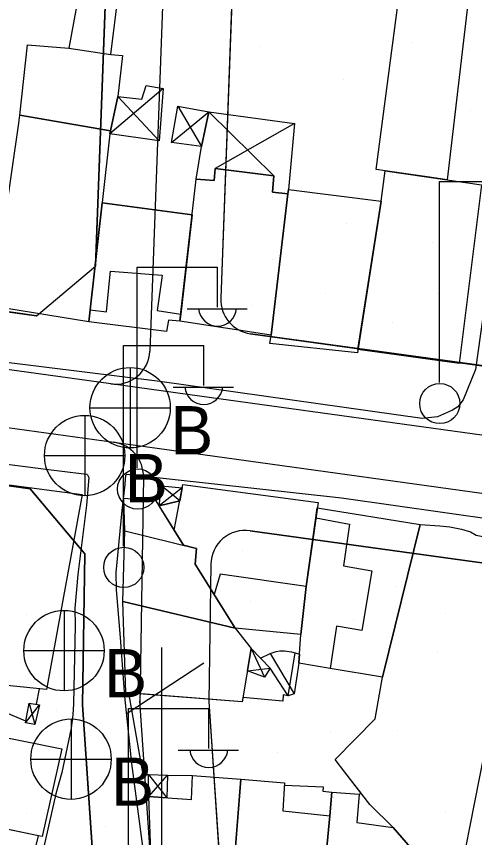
# Model space of a CAD drawing. Extents: x 417997 to 421451, y 4451742 to 4455216.
# Drawn here: x 419904.2 to 419944.2, y 4452298.1 to 4452369.6 of the extents above; entities that cross this region are included whole.
import ezdxf

# ---------------------------------------------------------------- set-up
doc = ezdxf.new("R2010")
doc.units = 0
for name, color, linetype in [('ADA', 7, 'Continuous'), ('ADAKENARI', 7, 'Continuous'), ('B_Mesken', 7, 'Continuous'), ('B_Sundurma', 7, 'Continuous'), ('B_Teras', 7, 'Continuous'), ('Default', 7, 'Continuous'), ('KALDIRIM', 7, 'Continuous'), ('PL_AYA_PARK_DINLENME', 7, 'Continuous'), ('PL_REKRASYON', 7, 'Continuous'), ('PL_TİCK', 7, 'Continuous'), ('S_Elektrik_Diregi', 7, 'Continuous'), ('S_Rogar_Kapagi_Buski', 7, 'Continuous'), ('S_Telefon_Diregi', 7, 'Continuous'), ('Sinir_Duvar_tek_tarafa_ait', 7, 'Continuous'), ('TR_PARKALANI', 7, 'Continuous'), ('TR_TİCK', 7, 'Continuous'), ('Yol_Sose', 7, 'Continuous')]:
    doc.layers.add(name, color=color, linetype=linetype)

# ---------------------------------------------------------------- blocks, each defined once
blk = doc.blocks.new('POINT_DISPLAY')
at = {"layer": 'Default'}
blk.add_line((0, 0), (0, 0), dxfattribs=at)

msp = doc.modelspace()

# ---------------------------------------------------------------- linework, layer by layer
at = {"layer": 'ADA'}
for p, q in [((419915.721, 4452471.309), (419911.13, 4452347.859)), ((419915.721, 4452471.309), (419911.13, 4452347.859)), ((419905.991, 4452343.547), (419911.13, 4452347.859)), ((419905.991, 4452343.547), (419911.13, 4452347.859)), ((419905.43, 4452328.482), (419910.197, 4452322.801)), ((419905.43, 4452328.482), (419910.197, 4452322.801)), ((419910.197, 4452322.801), (419909.984, 4452309.653)), ((419910.197, 4452322.801), (419909.984, 4452309.653)), ((419909.984, 4452309.653), (419912.105, 4452278.403)), ((419909.984, 4452309.653), (419912.105, 4452278.403))]:
    msp.add_line(p, q, dxfattribs=at)
at = {"layer": 'ADAKENARI'}
for p, q in [((419926.714, 4452470.9), (419922.033, 4452345.065)), ((419926.714, 4452470.9), (419922.033, 4452345.065)), ((419905.991, 4452343.547), (419824.841, 4452354.764)), ((419905.991, 4452343.547), (419824.841, 4452354.764)), ((419973.556, 4452335.217), (419924.62, 4452341.981)), ((419973.556, 4452335.217), (419924.62, 4452341.981)), ((419900.124, 4452329.216), (419905.43, 4452328.482)), ((419900.124, 4452329.216), (419905.43, 4452328.482)), ((419924.595, 4452324.823), (419974.231, 4452317.962)), ((419924.595, 4452324.823), (419974.231, 4452317.962)), ((419921.184, 4452321.9), (419920.99, 4452309.936)), ((419921.184, 4452321.9), (419920.99, 4452309.936)), ((419920.99, 4452309.936), (419923.08, 4452279.148)), ((419920.99, 4452309.936), (419923.08, 4452279.148))]:
    msp.add_line(p, q, dxfattribs=at)
for centre, start, end in [((419925.031, 4452344.953), 177.86984, 262.13027), ((419925.031, 4452344.953), 177.86984, 262.13027), ((419924.184, 4452321.852), 82.13006, 179.06859), ((419924.184, 4452321.852), 82.13006, 179.06859)]:
    msp.add_arc(centre, 3, start, end, dxfattribs=at)
at = {"layer": 'B_Mesken'}
for points in [[(419913.476, 4452366.208), (419913.059, 4452362.631), (419912.442, 4452359.654), (419904.525, 4452361.01), (419905.213, 4452367.144), (419908.804, 4452366.858), (419912.475, 4452366.302)], [(419910.535, 4452343.018), (419902.132, 4452344.369), (419904.447, 4452360.313), (419904.525, 4452361.01), (419912.442, 4452359.654), (419912.386, 4452359.382)], [(419918.476, 4452343.066), (419919.894, 4452355.423), (419921.457, 4452355.324), (419921.554, 4452356.373), (419926.663, 4452355.741), (419926.56, 4452354.317), (419927.881, 4452354.156), (419926.422, 4452341.852)], [(419936.013, 4452353.531), (419936.361, 4452356.15), (419941.774, 4452355.38), (419944.745, 4452354.954), (419942.822, 4452339.38), (419933.986, 4452340.602)], [(419927.881, 4452354.156), (419927.929, 4452354.548), (419936.013, 4452353.531), (419933.942, 4452340.325), (419926.305, 4452341.132), (419926.422, 4452341.852)], [(419918.476, 4452343.066), (419917.495, 4452343.159), (419917.305, 4452342.159), (419910.535, 4452343.018), (419910.654, 4452344.071), (419911.707, 4452353.375), (419919.537, 4452352.317), (419918.548, 4452343.694)], [(419902.229, 4452328.995), (419909.954, 4452327.976), (419906.845, 4452310.981), (419893.287, 4452312.348), (419893.466, 4452313.54), (419892.993, 4452313.594), (419893.439, 4452316.917), (419895.253, 4452330.434), (419902.295, 4452329.502)], [(419929.475, 4452319.956), (419929.026, 4452315.789), (419923.298, 4452316.323), (419921.463, 4452319.256), (419919.799, 4452321.914), (419919.927, 4452323.282), (419918.798, 4452323.559), (419917.989, 4452324.856), (419916.667, 4452326.975), (419918.472, 4452327.411), (419918.742, 4452328.837), (419930.518, 4452327.287)], [(419913.672, 4452324.816), (419913.591, 4452327.658), (419916.386, 4452327.426), (419918.798, 4452323.559), (419919.927, 4452323.282), (419919.799, 4452321.914), (419923.298, 4452316.323), (419913.514, 4452318.663)], [(419930.449, 4452326.808), (419939.424, 4452325.354), (419936.117, 4452312.075), (419931.562, 4452312.811), (419928.829, 4452313.285), (419929.026, 4452315.789), (419929.475, 4452319.956), (419930.327, 4452325.948)], [(419939.424, 4452325.354), (419941.121, 4452325.245), (419941.999, 4452325.172), (419943.003, 4452324.954), (419943.793, 4452324.727), (419944.299, 4452324.44), (419948.562, 4452323.55), (419942.563, 4452293.076), (419939.331, 4452296.35), (419937.073, 4452298.97), (419935.027, 4452300.981), (419932.849, 4452303.798), (419932.01, 4452304.901), (419935.491, 4452308.439), (419936.117, 4452312.075)], [(419923.298, 4452316.323), (419924.701, 4452314.564), (419923.909, 4452309.916), (419913.771, 4452310.707), (419913.514, 4452318.663)], [(419927.921, 4452310.451), (419927.484, 4452310.53), (419927.45, 4452309.972), (419923.974, 4452310.299), (419923.909, 4452309.916), (419914.012, 4452310.688), (419915.246, 4452303.599), (419915.733, 4452303.578), (419917.405, 4452303.519), (419919.571, 4452303.491), (419923.786, 4452303.169), (419927.596, 4452302.877), (419927.584, 4452302.656), (419930.972, 4452302.515), (419930.946, 4452302.147), (419931.716, 4452302.062), (419934.109, 4452301.869), (419934.259, 4452301.974), (419932.849, 4452303.798), (419932.01, 4452304.901), (419935.491, 4452308.439), (419936.117, 4452312.075), (419931.562, 4452312.811), (419928.829, 4452313.285), (419928.429, 4452310.607)], [(419906.164, 4452298.259), (419899.5, 4452299.644), (419900.951, 4452307.29), (419908.191, 4452305.819), (419906.485, 4452298.177)], [(419923.152, 4452295.121), (419916.688, 4452295.631), (419915.954, 4452296.837), (419915.784, 4452301.664), (419919.479, 4452301.404), (419919.571, 4452303.491), (419923.786, 4452303.169)], [(419927.584, 4452302.656), (419930.972, 4452302.515), (419930.946, 4452302.147), (419931.716, 4452302.062), (419931.533, 4452299.989), (419930.96, 4452293.892), (419923.118, 4452294.684), (419923.786, 4452303.169), (419927.596, 4452302.877)], [(419930.96, 4452293.892), (419931.533, 4452299.989), (419931.716, 4452302.062), (419934.109, 4452301.869), (419933.908, 4452299.403), (419937.073, 4452298.97), (419939.331, 4452296.35), (419942.563, 4452293.076), (419942.08, 4452292.154), (419938.357, 4452292.656), (419930.958, 4452293.656)], [(419893.991, 4452292.719), (419904.277, 4452290.582), (419906.164, 4452298.259), (419895.816, 4452300.409)]]:
    msp.add_lwpolyline(points, close=True, dxfattribs=at)
at = {"layer": 'B_Sundurma'}
for p, q in [((419917.03, 4452363.336), (419912.386, 4452359.382)), ((419916.682, 4452358.785), (419913.059, 4452362.631)), ((419918.289, 4452361.788), (419920.356, 4452358.275)), ((419917.744, 4452358.638), (419920.991, 4452361.309)), ((419920.991, 4452361.309), (419926.663, 4452355.741)), ((419928.47, 4452360.278), (419921.554, 4452356.373)), ((419918.472, 4452327.411), (419916.885, 4452328.727)), ((419918.689, 4452328.556), (419916.667, 4452326.975)), ((419924.701, 4452314.564), (419925.837, 4452312.054)), ((419926.357, 4452314.125), (419928.429, 4452310.607)), ((419927.921, 4452310.451), (419928.533, 4452314.198)), ((419924.371, 4452312.632), (419926.333, 4452312.856)), ((419905.021, 4452308.098), (419906.252, 4452309.655)), ((419905.352, 4452309.812), (419905.849, 4452307.941)), ((419915.733, 4452303.578), (419917.35, 4452301.554)), ((419915.784, 4452301.664), (419917.405, 4452303.519))]:
    msp.add_line(p, q, dxfattribs=at)
for points in [[(419917.03, 4452363.336), (419916.682, 4452358.785), (419912.386, 4452359.382), (419913.059, 4452362.631), (419915.168, 4452362.405), (419915.55, 4452363.58)], [(419917.744, 4452358.638), (419918.289, 4452361.788), (419920.991, 4452361.309), (419920.356, 4452358.275)], [(419920.991, 4452361.309), (419928.47, 4452360.278), (419927.929, 4452354.548), (419927.881, 4452354.156), (419926.56, 4452354.317), (419926.663, 4452355.741), (419921.554, 4452356.373), (419921.457, 4452355.324), (419919.894, 4452355.423), (419920.356, 4452358.275)], [(419918.689, 4452328.556), (419918.472, 4452327.411), (419916.667, 4452326.975), (419916.885, 4452328.727)], [(419924.701, 4452314.564), (419926.333, 4452312.856), (419925.837, 4452312.054), (419924.371, 4452312.632)], [(419925.513, 4452313.714), (419926.357, 4452314.125), (419926.881, 4452314.294), (419927.18, 4452314.359), (419927.593, 4452314.348), (419928.201, 4452314.275), (419928.533, 4452314.198), (419928.891, 4452314.075), (419928.829, 4452313.285), (419928.429, 4452310.607), (419927.921, 4452310.451), (419926.333, 4452312.856)], [(419905.021, 4452308.098), (419905.352, 4452309.812), (419906.252, 4452309.655), (419905.849, 4452307.941)], [(419915.784, 4452301.664), (419915.733, 4452303.578), (419917.405, 4452303.519), (419917.35, 4452301.554)]]:
    msp.add_lwpolyline(points, close=True, dxfattribs=at)
at = {"layer": 'B_Teras'}
for points in [[(419908.804, 4452366.858), (419912.475, 4452366.302), (419913.364, 4452373.544), (419910.152, 4452374.138)], [(419936.361, 4452356.15), (419935.586, 4452356.271), (419937.794, 4452373.068), (419943.739, 4452372.238), (419941.774, 4452355.38), (419940.029, 4452355.63)], [(419912.37, 4452346.88), (419912.422, 4452347.418), (419916.924, 4452347.063), (419916.892, 4452346.832), (419916.5, 4452343.985), (419918.548, 4452343.694), (419918.905, 4452346.81), (419919.537, 4452352.317), (419911.707, 4452353.375), (419910.974, 4452346.894), (419910.654, 4452344.071), (419912.081, 4452343.897)], [(419917.989, 4452324.856), (419918.742, 4452328.837), (419930.518, 4452327.287), (419929.475, 4452319.956), (419921.997, 4452321.049), (419921.463, 4452319.256), (419919.799, 4452321.914), (419919.927, 4452323.282), (419918.798, 4452323.559)], [(419929.026, 4452315.789), (419929.475, 4452319.956), (419930.327, 4452325.948), (419933.253, 4452325.403), (419932.736, 4452321.761), (419935.208, 4452321.336), (419934.343, 4452316.135), (419932.128, 4452316.517), (419931.562, 4452312.811), (419928.829, 4452313.285)], [(419913.672, 4452324.816), (419919.927, 4452323.282), (419919.799, 4452321.914), (419923.298, 4452316.323), (419913.514, 4452318.663)], [(419923.118, 4452294.684), (419923.786, 4452303.169), (419927.596, 4452302.877), (419927.458, 4452300.416), (419931.533, 4452299.989), (419930.96, 4452293.892)]]:
    msp.add_lwpolyline(points, close=True, dxfattribs=at)
at = {"layer": 'KALDIRIM'}
for p, q in [((419920.718, 4452471.123), (419915.858, 4452340.467)), ((419920.718, 4452471.123), (419915.858, 4452340.467)), ((419912.449, 4452337.607), (419817.422, 4452350.742)), ((419912.449, 4452337.607), (419817.422, 4452350.742)), ((419920.178, 4452336.538), (419912.449, 4452337.607)), ((419920.178, 4452336.538), (419912.449, 4452337.607)), ((419979.483, 4452328.341), (419920.178, 4452336.538)), ((419979.483, 4452328.341), (419920.178, 4452336.538)), ((419900.808, 4452334.168), (419912.718, 4452332.522)), ((419900.808, 4452334.168), (419912.718, 4452332.522)), ((419912.718, 4452332.522), (419980.1, 4452323.208)), ((419912.718, 4452332.522), (419980.1, 4452323.208)), ((419915.307, 4452329.502), (419914.983, 4452309.571)), ((419915.307, 4452329.502), (419914.983, 4452309.571)), ((419914.972, 4452309.991), (419917.093, 4452278.742)), ((419914.972, 4452309.991), (419917.093, 4452278.742))]:
    msp.add_line(p, q, dxfattribs=at)
for centre, start, end in [((419912.86, 4452340.578), 262.13027, 357.86984), ((419912.86, 4452340.578), 262.13027, 357.86984), ((419912.307, 4452329.55), 359.06859, 82.13006), ((419912.307, 4452329.55), 359.06859, 82.13006)]:
    msp.add_arc(centre, 3, start, end, dxfattribs=at)
at = {"layer": 'PL_AYA_PARK_DINLENME'}
msp.add_line((419974.231, 4452317.962), (419924.595, 4452324.823), dxfattribs=at)
msp.add_line((419974.231, 4452317.962), (419924.595, 4452324.823), dxfattribs=at)
for points in [[(419912.903, 4452271.898), (419912.105, 4452278.403), (419909.984, 4452309.653), (419910.197, 4452322.801), (419905.43, 4452328.482), (419900.124, 4452329.216), (419891.699, 4452330.38), (419886.662, 4452272.805), (419912.903, 4452271.898)], [(419912.903, 4452271.898), (419912.105, 4452278.403), (419909.984, 4452309.653), (419910.197, 4452322.801), (419905.43, 4452328.482), (419900.124, 4452329.216), (419891.699, 4452330.38), (419886.662, 4452272.805), (419912.903, 4452271.898)], [(419921.184, 4452321.9), (419920.99, 4452309.936), (419923.059, 4452279.446)], [(419921.184, 4452321.9), (419920.99, 4452309.936), (419923.059, 4452279.446)]]:
    msp.add_lwpolyline(points, dxfattribs=at)
msp.add_arc((419924.184, 4452321.852), 3, 82.13006, 179.06859, dxfattribs=at)
msp.add_arc((419924.184, 4452321.852), 3, 82.13006, 179.06859, dxfattribs=at)
at = {"layer": 'PL_REKRASYON'}
for points in [[(419934.651, 4452684.289), (419933.208, 4452645.511), (419929.094, 4452534.889), (419927.346, 4452487.893), (419926.714, 4452470.9), (419922.033, 4452345.065)], [(419934.651, 4452684.289), (419933.208, 4452645.511), (419929.094, 4452534.889), (419927.346, 4452487.893), (419926.714, 4452470.9), (419922.033, 4452345.065)], [(419924.62, 4452341.981), (419973.556, 4452335.217)], [(419924.62, 4452341.981), (419973.556, 4452335.217)]]:
    msp.add_lwpolyline(points, dxfattribs=at)
msp.add_arc((419925.031, 4452344.953), 3, 177.86984, 262.13027, dxfattribs=at)
msp.add_arc((419925.031, 4452344.953), 3, 177.86984, 262.13027, dxfattribs=at)
at = {"layer": 'PL_TİCK'}
msp.add_lwpolyline([(419845.37, 4452436.166), (419842.015, 4452427.344), (419818.489, 4452365.48), (419824.841, 4452354.764), (419905.991, 4452343.547), (419911.13, 4452347.859), (419915.721, 4452471.309), (419916.056, 4452480.305), (419851.01, 4452485.028)], dxfattribs=at)
msp.add_lwpolyline([(419845.37, 4452436.166), (419842.015, 4452427.344), (419818.489, 4452365.48), (419824.841, 4452354.764), (419905.991, 4452343.547), (419911.13, 4452347.859), (419915.721, 4452471.309), (419916.056, 4452480.305), (419851.01, 4452485.028)], dxfattribs=at)
at = {"layer": 'S_Elektrik_Diregi'}
for p, q in [((419941.086, 4452337.731), (419941.086, 4452355.231)), ((419941.086, 4452355.231), (419948.086, 4452355.231)), ((419914.764, 4452330.287), (419914.764, 4452347.787)), ((419914.764, 4452347.787), (419921.764, 4452347.787)), ((419921.764, 4452344.287), (419921.764, 4452347.787)), ((419919.104, 4452344.147), (419924.354, 4452344.147)), ((419913.555, 4452323.465), (419913.555, 4452340.965)), ((419913.555, 4452340.965), (419920.555, 4452340.965)), ((419920.555, 4452337.465), (419920.555, 4452340.965)), ((419917.895, 4452337.325), (419923.145, 4452337.325)), ((419913.991, 4452291.841), (419913.991, 4452309.341)), ((419913.991, 4452309.341), (419920.991, 4452309.341)), ((419920.991, 4452305.841), (419920.991, 4452309.341)), ((419918.331, 4452305.701), (419923.581, 4452305.701))]:
    msp.add_line(p, q, dxfattribs=at)
for centre in [(419941.122, 4452335.896), (419914.8, 4452328.452), (419913.591, 4452321.629)]:
    msp.add_circle(centre, 1.75, dxfattribs=at)
for centre in [(419921.765, 4452344.3), (419920.555, 4452337.478), (419920.992, 4452305.854)]:
    msp.add_arc(centre, 1.658, 184.83843, 355.14641, dxfattribs=at)
at = {"layer": 'S_Rogar_Kapagi_Buski'}
for p, q in [((419914.142, 4452339.035), (419914.142, 4452332.035)), ((419910.642, 4452335.535), (419917.642, 4452335.535)), ((419910.182, 4452334.866), (419910.182, 4452327.866)), ((419906.682, 4452331.366), (419913.682, 4452331.366)), ((419908.382, 4452317.876), (419908.382, 4452310.876)), ((419904.882, 4452314.376), (419911.882, 4452314.376)), ((419908.992, 4452308.426), (419908.992, 4452301.426)), ((419905.492, 4452304.926), (419912.492, 4452304.926))]:
    msp.add_line(p, q, dxfattribs=at)
for centre in [(419914.142, 4452335.535), (419910.182, 4452331.366), (419908.382, 4452314.376), (419908.992, 4452304.926)]:
    msp.add_circle(centre, 3.5, dxfattribs=at)
at = {"layer": 'S_Telefon_Diregi'}
for p, q in [((419916.914, 4452297.142), (419916.914, 4452314.642)), ((419913.799, 4452308.867), (419920.554, 4452313.312))]:
    msp.add_line(p, q, dxfattribs=at)
at = {"layer": 'Sinir_Duvar_tek_tarafa_ait'}
for points in [[(419905.048, 4452308.236), (419895.887, 4452312.086)], [(419906.204, 4452311.046), (419905.942, 4452309.709)]]:
    msp.add_lwpolyline(points, dxfattribs=at)
at = {"layer": 'TR_TİCK'}
msp.add_lwpolyline([(419845.37, 4452436.166), (419842.015, 4452427.344), (419818.489, 4452365.48), (419824.841, 4452354.764), (419905.991, 4452343.547), (419911.13, 4452347.859), (419915.721, 4452471.309), (419916.056, 4452480.305)], dxfattribs=at)
msp.add_lwpolyline([(419845.37, 4452436.166), (419842.015, 4452427.344), (419818.489, 4452365.48), (419824.841, 4452354.764), (419905.991, 4452343.547), (419911.13, 4452347.859), (419915.721, 4452471.309), (419916.056, 4452480.305)], dxfattribs=at)
at = {"layer": 'Yol_Sose'}
for points in [[(419945.3, 4452346.531), (419944.233, 4452338.864), (419943.147, 4452336.216), (419942.696, 4452335.609), (419942.224, 4452335.309), (419940.909, 4452334.728), (419939.591, 4452334.605), (419916.737, 4452337.808), (419889.754, 4452341.15), (419857.319, 4452345.766), (419843.122, 4452347.613)], [(419809.894, 4452324.456), (419809.511, 4452333.873), (419809.68, 4452339.915), (419809.686, 4452340.142), (419809.787, 4452340.531), (419809.882, 4452340.852), (419810.085, 4452341.18), (419810.338, 4452341.471), (419810.594, 4452341.675), (419811.097, 4452342.005), (419811.654, 4452342.298), (419812.285, 4452342.532), (419812.678, 4452342.61), (419814.449, 4452342.5), (419825.198, 4452341.415), (419845.542, 4452338.324), (419865.163, 4452335.678), (419883.953, 4452333.102), (419907.017, 4452330.165)], [(419907.017, 4452330.165), (419909.872, 4452329.793), (419910.363, 4452329.747), (419910.44, 4452329.684), (419910.559, 4452329.448), (419910.353, 4452327.058), (419909.58, 4452321.018)], [(419914.299, 4452304.561), (419913.672, 4452310.387), (419913.318, 4452315.507), (419912.962, 4452319.659), (419912.932, 4452321.189), (419913.435, 4452326.571), (419913.706, 4452328.854), (419913.718, 4452328.896), (419913.769, 4452329.662), (419913.853, 4452329.757), (419932.567, 4452327.685)], [(419932.567, 4452327.685), (419946.053, 4452325.78), (419949.017, 4452325.373)], [(419909.58, 4452321.018), (419909.329, 4452318.066), (419909.348, 4452316.579), (419909.211, 4452309.754), (419909.155, 4452308.772), (419909.014, 4452307.611), (419908.181, 4452303.752)], [(419944.103, 4452291.002), (419943.568, 4452291.153), (419932.436, 4452292.669), (419917.667, 4452294.654), (419915.868, 4452294.965), (419915.754, 4452294.992), (419915.609, 4452295.119), (419915.51, 4452295.29), (419915.499, 4452295.349), (419914.299, 4452304.561)], [(419908.181, 4452303.752), (419907.657, 4452301.919)], [(419907.657, 4452301.919), (419906.288, 4452295.752), (419903.827, 4452285.889)]]:
    msp.add_lwpolyline(points, dxfattribs=at)

# ---------------------------------------------------------------- block references
at = {"layer": 'TR_PARKALANI', "xscale": 0.1, "yscale": 0.10000000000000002}
for p in [(419938.739, 4452367.322), (419938.739, 4452367.322), (419925.487, 4452366.957), (419925.487, 4452366.957), (419943.692, 4452366.692), (419943.692, 4452366.692), (419932.765, 4452364.145), (419932.765, 4452364.145), (419936.454, 4452361.108), (419936.454, 4452361.108), (419943.817, 4452361.398), (419943.817, 4452361.398), (419926.584, 4452359.645), (419926.584, 4452359.645), (419937.002, 4452355.716), (419937.002, 4452355.716), (419926.584, 4452353.797), (419926.584, 4452353.797), (419932.981, 4452351.603), (419932.981, 4452351.603), (419940.458, 4452349.917), (419940.458, 4452349.917), (419926.584, 4452348.404), (419926.584, 4452348.404), (419931.153, 4452345.48), (419931.153, 4452345.48), (419941.023, 4452345.48), (419941.023, 4452345.48), (419924.756, 4452344.475), (419924.756, 4452344.475), (419937.002, 4452342.921), (419937.002, 4452342.921), (419923.934, 4452323.135), (419923.934, 4452323.135), (419929.761, 4452321.673), (419929.761, 4452321.673), (419937.368, 4452319.936), (419937.368, 4452319.936), (419924.665, 4452318.657), (419924.665, 4452318.657), (419905.085, 4452317.525), (419905.085, 4452317.525), (419941.61, 4452317.648), (419941.61, 4452317.648), (419929.051, 4452317.012), (419929.051, 4452317.012), (419933.621, 4452317.103), (419933.621, 4452317.103), (419923.934, 4452315.333), (419923.934, 4452315.333), (419940.918, 4452314.342), (419940.918, 4452314.342), (419927.863, 4452312.534), (419927.863, 4452312.534), (419933.621, 4452312.625), (419933.621, 4452312.625), (419908.238, 4452311.473), (419908.238, 4452311.473), (419923.202, 4452309.792), (419923.202, 4452309.792), (419907.711, 4452309.136), (419907.711, 4452309.136), (419931.61, 4452307.325), (419931.61, 4452307.325), (419937.398, 4452307.379), (419937.398, 4452307.379), (419926.949, 4452305.497), (419926.949, 4452305.497), (419931.884, 4452301.601), (419931.884, 4452301.601), (419905.085, 4452300.226), (419905.085, 4452300.226), (419923.842, 4452300.562), (419923.842, 4452300.562), (419941.61, 4452300.349), (419941.61, 4452300.349), (419911.991, 4452299.101), (419911.991, 4452299.101), (419935.906, 4452299.282), (419935.906, 4452299.282)]:
    msp.add_blockref('POINT_DISPLAY', p, dxfattribs=at)

# ---------------------------------------------------------------- texts
at = {"layer": 'S_Rogar_Kapagi_Buski'}
for p in [(419917.642, 4452331.471), (419913.682, 4452327.302), (419911.882, 4452310.312), (419912.492, 4452300.862)]:
    msp.add_text('B', height=4.2, dxfattribs=at).set_placement(p)

doc.saveas('drawing.dxf')
